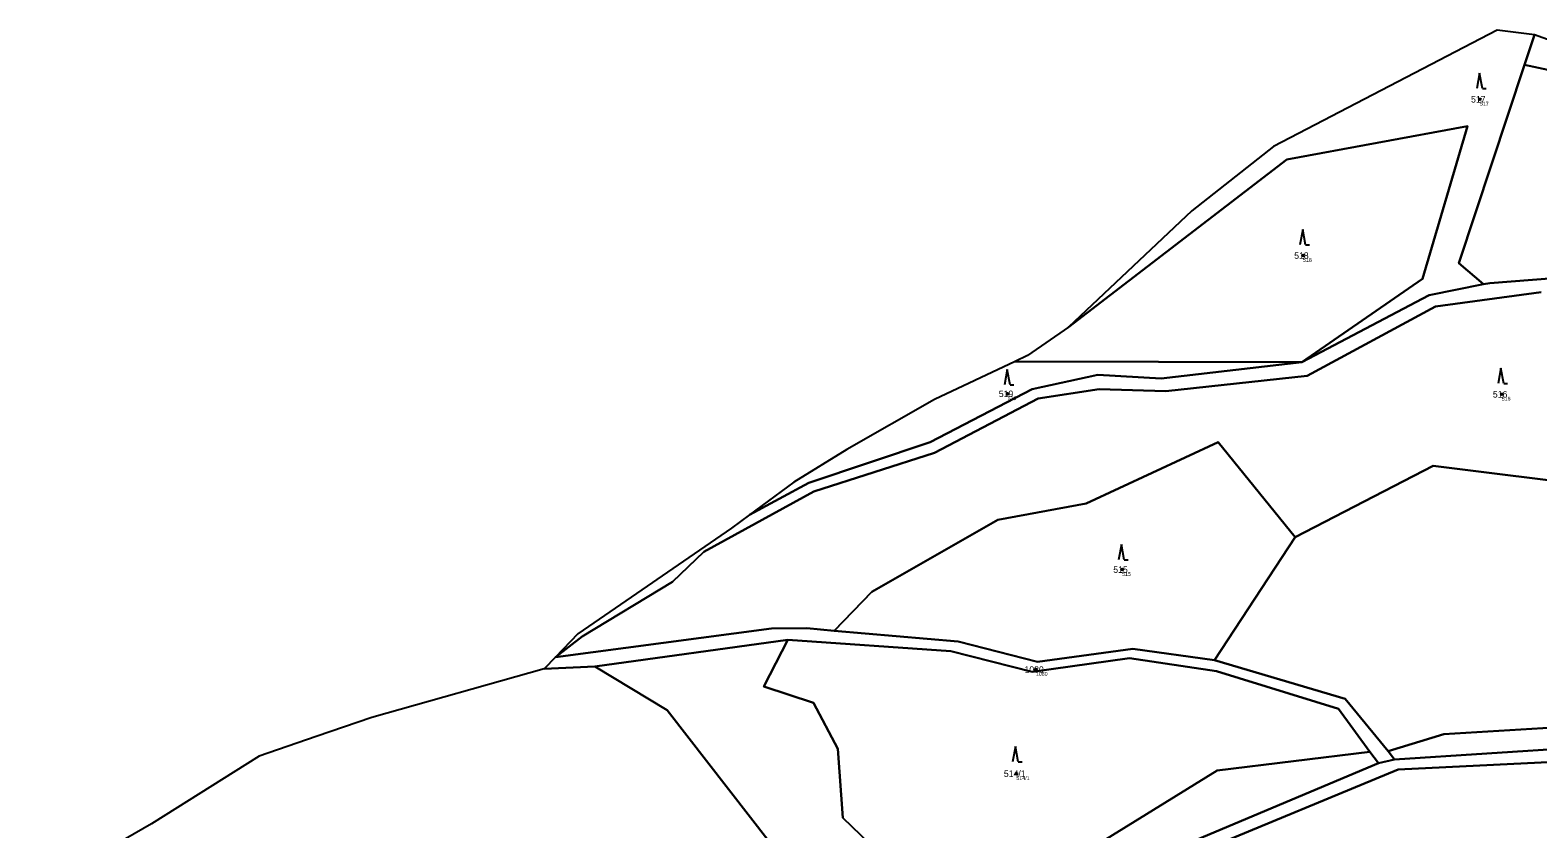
# Model space of a CAD drawing. Extents: x -554500 to -548272, y -1079733 to -1073730.
# Drawn here: x -553152.1 to -552756.4, y -1075631.2 to -1075421.8 of the extents above; entities that cross this region are included whole.
import ezdxf

# ---------------------------------------------------------------- set-up
doc = ezdxf.new("R2010")
doc.units = 0
for name, color, linetype in [('Definiční body', 7, 'Continuous'), ('Hranice parcel', 7, 'Continuous'), ('Parcelní čísla', 7, 'Continuous'), ('Polygon ku', 7, 'Continuous'), ('Polygon parcely', 7, 'Continuous'), ('Značky kultur', 7, 'Continuous')]:
    doc.layers.add(name, color=color, linetype=linetype)

msp = doc.modelspace()

# ---------------------------------------------------------------- linework, layer by layer
at = {"layer": 'Definiční body'}
for centre in [(-552771.64, -1075439.87994), (-552818.06, -1075480.85994), (-552895.58, -1075517.10994), (-552765.92, -1075517.23994), (-552865.54, -1075563.20994), (-552888.18, -1075589.40994), (-552893.28, -1075616.72994)]:
    msp.add_circle(centre, 0.25, dxfattribs=at)
at = {"layer": 'Hranice parcel'}
for p, q in [((-552759.97, -1075430.86), (-552757.36, -1075422.97)), ((-552879.6, -1075499.62), (-552890.38, -1075507.06)), ((-552893.63, -1075508.6), (-552914.79, -1075518.62)), ((-552890.38, -1075507.06), (-552893.63, -1075508.6)), ((-552893.63, -1075508.6), (-552818.37, -1075508.82)), ((-552951.71, -1075540.24), (-552963.35, -1075548.85)), ((-552963.35, -1075548.85), (-552968.08, -1075552.35)), ((-552968.08, -1075552.35), (-553008.39, -1075580.05)), ((-552841.26, -1075586.93), (-552820.16, -1075554.69)), ((-553008.39, -1075580.05), (-553014.23, -1075586.15)), ((-552953.3, -1075581.59), (-553003.96, -1075588.62)), ((-553014.23, -1075586.15), (-553017.22, -1075589.27)), ((-553003.96, -1075588.62), (-553017.22, -1075589.27)), ((-552798.27, -1075614), (-552800.51, -1075610.98)), ((-552794.02, -1075612.99), (-552795.76, -1075610.85)), ((-552798.27, -1075614), (-552794.02, -1075612.99)), ((-553120.3, -1075629.91), (-553136.16, -1075639.04))]:
    msp.add_line(p, q, dxfattribs=at)
for points in [[(-552757.36, -1075422.97), (-552767.09, -1075421.75), (-552825.8, -1075452.23), (-552847.25, -1075469.09), (-552879.6, -1075499.62)], [(-552548.51, -1075451), (-552583, -1075453.3), (-552638.94, -1075446.19), (-552691.77, -1075435.29), (-552744.22, -1075427.67), (-552757.36, -1075422.97)], [(-552770.7, -1075488.39), (-552777.17, -1075482.82), (-552759.97, -1075430.86)], [(-552759.97, -1075430.86), (-552692.83, -1075445.19), (-552590.14, -1075458.37), (-552535.69, -1075466.58), (-552528.56, -1075444.5)], [(-552879.6, -1075499.62), (-552822.34, -1075455.63), (-552774.91, -1075446.9), (-552786.74, -1075486.98), (-552818.37, -1075508.82)], [(-552818.37, -1075508.82), (-552784.99, -1075491.22), (-552770.7, -1075488.39)], [(-552752.23, -1075486.78), (-552769.01, -1075488.08), (-552770.7, -1075488.39)], [(-552755.53, -1075490.42), (-552783.31, -1075494.21), (-552816.95, -1075512.38), (-552854.11, -1075516.41), (-552871.58, -1075515.89), (-552887.55, -1075518.37), (-552914.74, -1075532.56), (-552946.43, -1075542.77), (-552975.28, -1075558.55), (-552983.58, -1075566.46), (-553007.21, -1075580.76), (-553014.23, -1075586.15)], [(-552963.35, -1075548.85), (-552947.74, -1075540.44), (-552915.92, -1075529.81), (-552889.13, -1075515.87), (-552871.94, -1075512.11), (-552855.27, -1075513.11), (-552818.37, -1075508.82)], [(-552914.79, -1075518.62), (-552937.83, -1075531.68), (-552951.71, -1075540.24)], [(-552820.16, -1075554.69), (-552840.34, -1075529.82), (-552875.01, -1075545.89), (-552898.18, -1075550.17), (-552931.19, -1075569.06), (-552941.1, -1075579.29)], [(-552820.16, -1075554.69), (-552783.95, -1075536), (-552739.77, -1075541.48), (-552740.13, -1075551.96), (-552727.3, -1075557.68), (-552709.49, -1075557.06)], [(-553014.23, -1075586.15), (-552957.56, -1075578.62), (-552948.31, -1075578.59), (-552941.1, -1075579.29)], [(-552941.1, -1075579.29), (-552908.6, -1075582.09), (-552887.79, -1075587.43), (-552862.69, -1075584.01), (-552841.26, -1075586.93)], [(-552953.3, -1075581.59), (-552959.6, -1075593.89), (-552946.54, -1075598.13), (-552940.18, -1075610.22), (-552938.84, -1075628.3), (-552919.96, -1075646.45), (-552915.46, -1075659.56), (-552908.02, -1075653.19), (-552907.07, -1075675.07)], [(-552800.51, -1075610.98), (-552808.8, -1075599.75), (-552840.75, -1075589.83), (-552863.57, -1075586.47), (-552889.17, -1075590), (-552910.46, -1075584.61), (-552953.3, -1075581.59)], [(-553003.96, -1075588.62), (-552984.91, -1075600.11), (-552952.72, -1075641.49), (-552952.27, -1075667.89), (-552947.13, -1075706.46)], [(-552795.76, -1075610.85), (-552806.97, -1075597.09), (-552841.26, -1075586.93)], [(-553017.22, -1075589.27), (-553062.44, -1075601.98), (-553077.05, -1075606.99), (-553092.05, -1075612.14), (-553120.3, -1075629.91)], [(-552491.09, -1075590.37), (-552543.26, -1075603.44), (-552585.86, -1075609.57), (-552697.1, -1075606.72), (-552794.02, -1075612.99)], [(-552853.01, -1075642.48), (-552844.6, -1075636.93), (-552793.06, -1075615.67), (-552696.65, -1075610.93), (-552588.35, -1075613.46), (-552554.71, -1075609.72), (-552513.25, -1075600.1)], [(-552795.76, -1075610.85), (-552781.16, -1075606.35), (-552697.41, -1075601.32), (-552589.31, -1075605.07)], [(-552800.51, -1075610.98), (-552840.59, -1075615.89), (-552875.89, -1075637.7), (-552898.37, -1075659.75), (-552907.07, -1075675.07)], [(-552860.53, -1075643.59), (-552847.52, -1075634.71), (-552798.27, -1075614)]]:
    msp.add_lwpolyline(points, dxfattribs=at)
at = {"layer": 'Polygon ku'}
for points in [[(-552757.36, -1075422.97), (-552767.09, -1075421.75), (-552825.8, -1075452.23), (-552847.25, -1075469.09), (-552879.6, -1075499.62), (-552890.38, -1075507.06), (-552893.63, -1075508.6), (-552914.79, -1075518.62), (-552937.83, -1075531.68), (-552951.71, -1075540.24), (-552963.35, -1075548.85), (-552968.08, -1075552.35), (-553008.39, -1075580.05), (-553014.23, -1075586.15), (-553017.22, -1075589.27), (-553062.44, -1075601.98), (-553077.05, -1075606.99), (-553092.05, -1075612.14), (-553120.3, -1075629.91), (-553136.16, -1075639.04), (-553168.64, -1075657.73)], [(-552744.22, -1075427.67), (-552757.36, -1075422.97)]]:
    msp.add_lwpolyline(points, dxfattribs=at)
at = {"layer": 'Polygon parcely'}
for points in [[(-552777.17, -1075482.82), (-552759.97, -1075430.86), (-552757.36, -1075422.97), (-552767.09, -1075421.75), (-552825.8, -1075452.23), (-552847.25, -1075469.09), (-552879.6, -1075499.62), (-552822.34, -1075455.63), (-552774.91, -1075446.9), (-552786.74, -1075486.98), (-552818.37, -1075508.82), (-552784.99, -1075491.22), (-552770.7, -1075488.39)], [(-552535.69, -1075466.58), (-552528.56, -1075444.5), (-552548.51, -1075451), (-552583, -1075453.3), (-552638.94, -1075446.19), (-552691.77, -1075435.29), (-552744.22, -1075427.67), (-552757.36, -1075422.97), (-552759.97, -1075430.86), (-552692.83, -1075445.19), (-552590.14, -1075458.37)], [(-552893.63, -1075508.6), (-552818.37, -1075508.82), (-552786.74, -1075486.98), (-552774.91, -1075446.9), (-552822.34, -1075455.63), (-552879.6, -1075499.62), (-552890.38, -1075507.06)], [(-552963.35, -1075548.85), (-552947.74, -1075540.44), (-552915.92, -1075529.81), (-552889.13, -1075515.87), (-552871.94, -1075512.11), (-552855.27, -1075513.11), (-552818.37, -1075508.82), (-552893.63, -1075508.6), (-552914.79, -1075518.62), (-552937.83, -1075531.68), (-552951.71, -1075540.24)], [(-552840.34, -1075529.82), (-552875.01, -1075545.89), (-552898.18, -1075550.17), (-552931.19, -1075569.06), (-552941.1, -1075579.29), (-552908.6, -1075582.09), (-552887.79, -1075587.43), (-552862.69, -1075584.01), (-552841.26, -1075586.93), (-552820.16, -1075554.69)], [(-552795.76, -1075610.85), (-552781.16, -1075606.35), (-552697.41, -1075601.32), (-552589.31, -1075605.07), (-552589.68, -1075600.49), (-552597.53, -1075595.59), (-552605.7, -1075584.39), (-552626.3, -1075581.53), (-552648.49, -1075584.66), (-552662.82, -1075577.1), (-552675.94, -1075577.27), (-552709.49, -1075557.06), (-552727.3, -1075557.68), (-552740.13, -1075551.96), (-552739.77, -1075541.48), (-552783.95, -1075536), (-552820.16, -1075554.69), (-552841.26, -1075586.93), (-552806.97, -1075597.09)], [(-553017.22, -1075589.27), (-553003.96, -1075588.62), (-552953.3, -1075581.59), (-552910.46, -1075584.61), (-552889.17, -1075590), (-552863.57, -1075586.47), (-552840.75, -1075589.83), (-552808.8, -1075599.75), (-552800.51, -1075610.98), (-552798.27, -1075614), (-552794.02, -1075612.99), (-552795.76, -1075610.85), (-552806.97, -1075597.09), (-552841.26, -1075586.93), (-552862.69, -1075584.01), (-552887.79, -1075587.43), (-552908.6, -1075582.09), (-552941.1, -1075579.29), (-552948.31, -1075578.59), (-552957.56, -1075578.62), (-553014.23, -1075586.15)], [(-552903.18, -1075684.37), (-552907.07, -1075675.07), (-552908.02, -1075653.19), (-552915.46, -1075659.56), (-552919.96, -1075646.45), (-552938.84, -1075628.3), (-552940.18, -1075610.22), (-552946.54, -1075598.13), (-552959.6, -1075593.89), (-552953.3, -1075581.59), (-553003.96, -1075588.62), (-552984.91, -1075600.11), (-552952.72, -1075641.49), (-552952.27, -1075667.89), (-552947.13, -1075706.46)], [(-552919.96, -1075646.45), (-552915.46, -1075659.56), (-552908.02, -1075653.19), (-552907.07, -1075675.07), (-552898.37, -1075659.75), (-552875.89, -1075637.7), (-552840.59, -1075615.89), (-552800.51, -1075610.98), (-552808.8, -1075599.75), (-552840.75, -1075589.83), (-552863.57, -1075586.47), (-552889.17, -1075590), (-552910.46, -1075584.61), (-552953.3, -1075581.59), (-552959.6, -1075593.89), (-552946.54, -1075598.13), (-552940.18, -1075610.22), (-552938.84, -1075628.3)], [(-553003.96, -1075588.62), (-553017.22, -1075589.27), (-553062.44, -1075601.98), (-553077.05, -1075606.99), (-553092.05, -1075612.14), (-553120.3, -1075629.91), (-553136.16, -1075639.04), (-553128.09, -1075747.63), (-553100, -1075741), (-553073.33, -1075736.88), (-553029.76, -1075734.88), (-553012.45, -1075726.64), (-552971.01, -1075714.31), (-552955.23, -1075709.61), (-552947.13, -1075706.46), (-552952.27, -1075667.89), (-552952.72, -1075641.49), (-552984.91, -1075600.11)], [(-552491.09, -1075590.37), (-552490.42, -1075586.31), (-552505, -1075588.49), (-552541.81, -1075596.87), (-552569.41, -1075602.23), (-552589.31, -1075605.07), (-552697.41, -1075601.32), (-552781.16, -1075606.35), (-552795.76, -1075610.85), (-552794.02, -1075612.99), (-552697.1, -1075606.72), (-552585.86, -1075609.57), (-552543.26, -1075603.44)], [(-552860.53, -1075643.59), (-552847.52, -1075634.71), (-552798.27, -1075614), (-552800.51, -1075610.98), (-552840.59, -1075615.89), (-552875.89, -1075637.7), (-552898.37, -1075659.75), (-552907.07, -1075675.07), (-552903.18, -1075684.37)]]:
    msp.add_lwpolyline(points, close=True, dxfattribs=at)
for points in [[(-552692.83, -1075445.19), (-552759.97, -1075430.86), (-552777.17, -1075482.82), (-552770.7, -1075488.39), (-552769.01, -1075488.08), (-552752.23, -1075486.78)], [(-552752.23, -1075486.78), (-552769.01, -1075488.08), (-552770.7, -1075488.39), (-552784.99, -1075491.22), (-552818.37, -1075508.82), (-552855.27, -1075513.11), (-552871.94, -1075512.11), (-552889.13, -1075515.87), (-552915.92, -1075529.81), (-552947.74, -1075540.44), (-552963.35, -1075548.85), (-552968.08, -1075552.35), (-553008.39, -1075580.05), (-553014.23, -1075586.15), (-553007.21, -1075580.76), (-552983.58, -1075566.46), (-552975.28, -1075558.55), (-552946.43, -1075542.77), (-552914.74, -1075532.56), (-552887.55, -1075518.37), (-552871.58, -1075515.89), (-552854.11, -1075516.41), (-552816.95, -1075512.38), (-552783.31, -1075494.21), (-552755.53, -1075490.42)], [(-552755.53, -1075490.42), (-552783.31, -1075494.21), (-552816.95, -1075512.38), (-552854.11, -1075516.41), (-552871.58, -1075515.89), (-552887.55, -1075518.37), (-552914.74, -1075532.56), (-552946.43, -1075542.77), (-552975.28, -1075558.55), (-552983.58, -1075566.46), (-553007.21, -1075580.76), (-553014.23, -1075586.15), (-552957.56, -1075578.62), (-552948.31, -1075578.59), (-552941.1, -1075579.29), (-552931.19, -1075569.06), (-552898.18, -1075550.17), (-552875.01, -1075545.89), (-552840.34, -1075529.82), (-552820.16, -1075554.69), (-552783.95, -1075536), (-552739.77, -1075541.48)], [(-552697.1, -1075606.72), (-552794.02, -1075612.99), (-552798.27, -1075614), (-552847.52, -1075634.71), (-552860.53, -1075643.59), (-552912.11, -1075721.41), (-552905.48, -1075718.28), (-552888.39, -1075692.46), (-552857.11, -1075645.19), (-552853.01, -1075642.48), (-552844.6, -1075636.93), (-552793.06, -1075615.67), (-552696.65, -1075610.93)], [(-552696.65, -1075610.93), (-552793.06, -1075615.67), (-552844.6, -1075636.93), (-552853.01, -1075642.48), (-552849.61, -1075648.05), (-552821.45, -1075646.93), (-552811.01, -1075671.53), (-552825.48, -1075687.59), (-552833.43, -1075696.57), (-552814.86, -1075703.45), (-552789.07, -1075706.05), (-552702.56, -1075696.84)]]:
    msp.add_lwpolyline(points, dxfattribs=at)
at = {"layer": 'Značky kultur'}
for p, q in [((-552771.74, -1075433.05), (-552772.49, -1075437.05)), ((-552770.99, -1075437.05), (-552771.74, -1075433.05)), ((-552770.99, -1075437.05), (-552769.994, -1075437.05)), ((-552818.15, -1075474.03), (-552818.9, -1075478.03)), ((-552817.4, -1075478.03), (-552818.15, -1075474.03)), ((-552817.4, -1075478.03), (-552816.404, -1075478.03)), ((-552895.68, -1075510.75), (-552896.43, -1075514.75)), ((-552894.93, -1075514.75), (-552895.68, -1075510.75)), ((-552766.13, -1075510.41), (-552766.88, -1075514.41)), ((-552765.38, -1075514.41), (-552766.13, -1075510.41)), ((-552894.93, -1075514.75), (-552893.934, -1075514.75)), ((-552765.38, -1075514.41), (-552764.384, -1075514.41)), ((-552865.74, -1075556.64), (-552866.49, -1075560.64)), ((-552864.99, -1075560.64), (-552865.74, -1075556.64)), ((-552864.99, -1075560.64), (-552863.994, -1075560.64)), ((-552893.53, -1075609.59), (-552894.28, -1075613.59)), ((-552892.78, -1075613.59), (-552893.53, -1075609.59)), ((-552892.78, -1075613.59), (-552891.784, -1075613.59))]:
    msp.add_line(p, q, dxfattribs=at)

# ---------------------------------------------------------------- texts
at = {"layer": 'Definiční body'}
for s, p in [('517', (-552771.64, -1075441.536)), ('518', (-552818.06, -1075482.516)), ('519', (-552895.58, -1075518.766)), ('516', (-552765.92, -1075518.896)), ('515', (-552865.54, -1075564.866)), ('1080', (-552888.18, -1075591.066)), ('514/1', (-552893.28, -1075618.386))]:
    msp.add_text(s, height=0.999996, dxfattribs=at).set_placement(p)
at = {"layer": 'Parcelní čísla'}
for s, p in [('517', (-552773.965, -1075440.73)), ('518', (-552820.385, -1075481.71)), ('519', (-552897.905, -1075517.96)), ('516', (-552768.245, -1075518.09)), ('515', (-552867.865, -1075564.06)), ('1080', (-552891.154, -1075590.26)), ('514/1', (-552896.578, -1075617.58))]:
    msp.add_text(s, height=1.699998, dxfattribs=at).set_placement(p)

doc.saveas('drawing.dxf')
